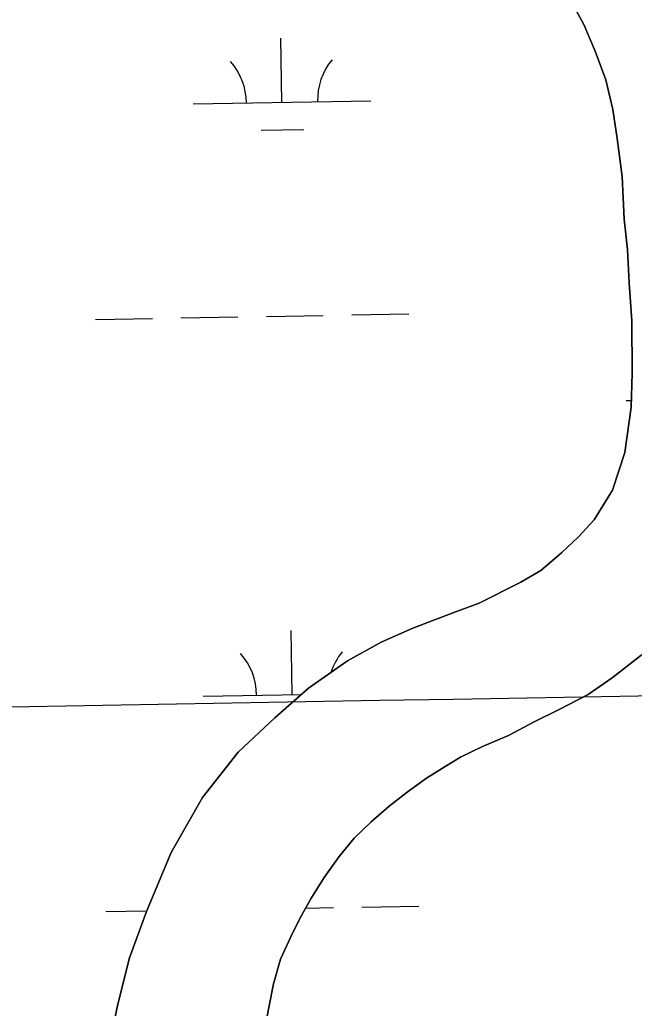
# Model space of a CAD drawing. Extents: x 3887375 to 3925618, y 296674 to 322633.
# Drawn here: x 3906984 to 3907329, y 308258 to 308813 of the extents above; entities that cross this region are included whole.
import ezdxf

# ---------------------------------------------------------------- set-up
doc = ezdxf.new("R2010")
doc.units = 0
for name, color, linetype in [('V-GRID-MAJR', 7, 'Continuous'), ('V-RIVR-EDGE', 7, 'Continuous'), ('V-TOPO-SHOR', 7, 'Continuous'), ('V-WETL-SWMP', 7, 'Continuous')]:
    doc.layers.add(name, color=color, linetype=linetype)

msp = doc.modelspace()

# ---------------------------------------------------------------- linework, layer by layer
at = {"layer": 'V-GRID-MAJR'}
for points in [[(3907580.116, 302379.405), (3907476.16, 308435.86100000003), (3907372.144, 314495.787), (3907268.128, 320555.708), (3907268.068, 320559.18200000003)], [(3891546.068, 308165.905), (3896856.111, 308255.118), (3902166.142, 308345.103), (3907476.16, 308435.86100000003), (3912786.164, 308527.391), (3918096.1550000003, 308619.693), (3923406.132, 308712.768), (3923406.133, 308712.768)]]:
    msp.add_spline(points, degree=3, dxfattribs=at)
at = {"layer": 'V-RIVR-EDGE'}
msp.add_spline([(3906242.1103076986, 309767.9921249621), (3906253.2549666, 309773.7217180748), (3906262.0834926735, 309774.08369771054), (3906267.44920806, 309770.9999494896), (3906274.747248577, 309773.2847637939), (3906279.75288242, 309779.79715703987), (3906289.0136175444, 309799.7323801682), (3906303.2524641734, 309815.0495733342), (3906313.258986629, 309826.1553213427), (3906327.859812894, 309832.6439884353), (3906345.5358459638, 309841.04410164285), (3906357.8423674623, 309850.99273228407), (3906363.99847535, 309857.11847069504), (3906367.0917140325, 309866.32226304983), (3906367.5039931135, 309877.835544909), (3906367.1505548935, 309890.11834025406), (3906367.169535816, 309897.79449419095), (3906369.4904138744, 309905.0811461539), (3906377.9579093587, 309914.6554595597), (3906383.728311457, 309920.0145316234), (3906388.7197096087, 309920.769809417), (3906402.9101548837, 309916.51281004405), (3906410.9729636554, 309917.64430316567), (3906415.211931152, 309924.54240220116), (3906417.546095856, 309937.20236191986), (3906417.169880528, 309940.27377254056), (3906414.494615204, 309944.8861082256), (3906401.068938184, 309947.9897864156), (3906396.855594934, 309951.4544951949), (3906396.8717287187, 309957.97922604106), (3906402.6449779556, 309964.48972119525), (3906402.665856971, 309972.93349052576), (3906403.069594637, 309980.9925031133), (3906409.9923688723, 309986.7325357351), (3906418.831334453, 309991.31640003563), (3906418.8465191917, 309997.457323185), (3906415.785548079, 310001.3029925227), (3906410.036024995, 310004.38768978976), (3906397.380810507, 310008.64089297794), (3906397.782650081, 310015.9322901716), (3906398.5701954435, 310023.99035371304), (3906398.592023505, 310032.81793074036), (3906398.6081572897, 310039.34266158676), (3906399.8326569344, 310068.89300710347), (3906407.136391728, 310073.4806675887), (3906420.569661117, 310073.4474509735), (3906496.5540946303, 310069.421462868), (3906539.522524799, 310062.0228234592), (3906547.9568036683, 310058.1638674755), (3906757.658556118, 309960.1575842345), (3906784.4909292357, 309946.2740739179), (3906795.222360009, 309940.10657747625), (3906809.399518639, 309930.47627034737), (3906825.128990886, 309927.7507055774), (3906832.0242427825, 309922.360314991), (3906839.667180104, 309908.9080646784), (3906841.1729904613, 309897.0062298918), (3906840.0073316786, 309891.2519615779), (3906836.914092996, 309882.04816922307), (3906830.358043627, 309869.3986490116), (3906827.2771425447, 309865.1843567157), (3906826.1133818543, 309860.197703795), (3906825.709644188, 309852.1386912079), (3906824.162075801, 309847.15298733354), (3906819.929751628, 309842.9415421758), (3906817.6155168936, 309838.34154409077), (3906816.8365129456, 309833.737749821), (3906814.8965954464, 309825.29872572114), (3906812.57287025, 309816.8606506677), (3906807.940604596, 309806.12542370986), (3906805.613083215, 309796.1521178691), (3906797.1408424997, 309784.6587659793), (3906795.9770818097, 309779.67211305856), (3906797.502822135, 309775.8302399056), (3906806.705665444, 309772.3531935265), (3906818.9713779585, 309765.7980932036), (3906822.4171058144, 309762.33528251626), (3906823.9238652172, 309750.81725542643), (3906830.4315132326, 309743.8925830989), (3906842.696276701, 309736.9536750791), (3906851.5238537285, 309736.9318470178), (3906868.8056395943, 309741.1110246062), (3906896.454978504, 309747.1836164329), (3906907.1987468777, 309746.00562004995), (3906916.7692640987, 309736.00289377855), (3906926.713149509, 309721.7773337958), (3906933.573286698, 309702.18605842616), (3906930.8610085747, 309691.8298939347), (3906927.0067978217, 309685.3146535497), (3906921.239242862, 309681.10700457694), (3906913.1802302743, 309681.5107422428), (3906893.6183753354, 309686.5486436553), (3906879.8098396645, 309690.03707858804), (3906870.2127491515, 309689.29318934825), (3906867.1327971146, 309685.46270474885), (3906866.3480988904, 309678.55606429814), (3906867.0900900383, 309668.1913583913), (3906875.1244274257, 309657.8086206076), (3906887.735036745, 309635.51645566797), (3906893.0703826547, 309620.15086114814), (3906893.033369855, 309605.1823609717), (3906886.471626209, 309590.22999457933), (3906878.375600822, 309575.6652320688), (3906873.7366918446, 309562.2433512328), (3906872.552052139, 309548.81292898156), (3906875.1978970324, 309532.30255469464), (3906880.145639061, 309515.4026784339), (3906891.2295590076, 309496.5685789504), (3906903.1124128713, 309490.3982353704), (3906917.6714811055, 309479.9993638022), (3906918.042951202, 309475.0089146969), (3906916.4877904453, 309466.952749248), (3906906.8650756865, 309455.8460521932), (3906901.85279852, 309446.647005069), (3906901.4452646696, 309437.0527616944), (3906903.3358317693, 309425.5337855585), (3906917.5016018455, 309411.2977860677), (3906932.0549758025, 309398.5960683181), (3906941.243583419, 309389.3619064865), (3906944.6598908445, 309374.0010571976), (3906947.300990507, 309355.5716444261), (3906948.4106555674, 309338.6812586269), (3906950.2936302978, 309324.0918209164), (3906957.163257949, 309308.33862251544), (3906970.565208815, 309295.63975190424), (3906992.401438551, 309279.08192530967), (3907009.634823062, 309263.68691035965), (3907021.8957903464, 309255.2127715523), (3907036.831073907, 309241.74248936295), (3907040.2625660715, 309232.5225632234), (3907039.4788168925, 309225.9997304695), (3907045.9845668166, 309218.3074427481), (3907050.589310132, 309217.91224649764), (3907062.8721054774, 309218.2656847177), (3907078.612966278, 309220.1458123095), (3907099.343327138, 309222.0136023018), (3907118.160343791, 309226.188983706), (3907127.75363812, 309225.39764215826), (3907133.116506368, 309221.16247084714), (3907137.7032178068, 309213.47492835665), (3907143.0490032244, 309202.3312185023), (3907146.881385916, 309200.01888185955), (3907153.7870773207, 309198.8503759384), (3907162.237489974, 309201.516150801), (3907170.6784121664, 309200.3438486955), (3907176.4241390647, 309195.7239206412), (3907176.404209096, 309187.66395900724), (3907179.46992544, 309185.7373281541), (3907185.612746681, 309186.48975880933), (3907201.33937179, 309182.6127709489), (3907213.9945862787, 309178.3595677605), (3907225.4869891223, 309169.50351934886), (3907232.7584563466, 309161.0417181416), (3907235.8099369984, 309153.3579718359), (3907329.337537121, 309103.9990193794), (3907342.7546727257, 309097.44107191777), (3907350.8146343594, 309097.4211419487), (3907356.197432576, 309101.245932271), (3907374.313267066, 309132.289750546), (3907392.399681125, 309151.4355302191), (3907418.165096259, 309171.71375205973), (3907429.702104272, 309180.8966653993), (3907434.323930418, 309187.41000769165), (3907435.1076795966, 309193.9328404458), (3907445.914085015, 309218.0861520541), (3907443.2568515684, 309229.9908339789), (3907438.6729872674, 309238.8297995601), (3907439.073877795, 309245.7373890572), (3907442.931884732, 309253.78786022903), (3907442.9470694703, 309259.9287833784), (3907441.811780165, 309266.4563613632), (3907439.136514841, 309271.0686970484), (3907435.2974888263, 309270.694379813), (3907432.21753679, 309266.8638952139), (3907413.740671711, 309245.0324107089), (3907391.0760876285, 309237.0284427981), (3907382.631369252, 309236.66551411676), (3907369.98944141, 309246.2920250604), (3907366.949349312, 309258.58146372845), (3907362.7863055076, 309282.3879804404), (3907366.666140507, 309299.26602863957), (3907377.8316784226, 309313.4393910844), (3907401.65907415, 309326.0462042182), (3907435.076917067, 309336.71025271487), (3907448.8996884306, 309338.97893323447), (3907468.842503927, 309332.7886596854), (3907487.6263039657, 309323.5307716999), (3907504.8644337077, 309310.054795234), (3907506.755949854, 309298.9196267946), (3907505.9589140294, 309287.02348628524), (3907497.8562453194, 309269.77206989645), (3907497.068699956, 309261.71400635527), (3907499.7306786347, 309251.72836291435), (3907505.8260475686, 309233.2904087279), (3907516.916610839, 309217.1429631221), (3907529.9423463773, 309207.51550313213), (3907536.0832695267, 309207.5003183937), (3907546.8317831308, 309208.2413604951), (3907558.7279236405, 309207.44432467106), (3907575.9859833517, 309202.02830983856), (3907589.398373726, 309193.55132389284), (3907598.972687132, 309185.08382840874), (3907603.169896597, 309175.0943887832), (3907615.0062472, 309150.11746805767), (3907615.748238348, 309139.7527621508), (3907612.651203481, 309129.0137390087), (3907609.1931380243, 309127.4870496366), (3907604.6007323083, 309132.8717459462), (3907604.6197132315, 309140.54789988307), (3907602.3320517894, 309146.6945173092), (3907595.043501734, 309148.24777997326), (3907592.7264198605, 309142.49635879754), (3907590.3979494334, 309132.13924526), (3907589.9837722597, 309119.8583480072), (3907587.2733922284, 309110.2697989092), (3907580.352516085, 309105.297381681), (3907570.756374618, 309104.93730013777), (3907558.4688340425, 309102.6648234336), (3907555.0003290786, 309096.91624939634), (3907554.209936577, 309087.7067627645), (3907555.7119507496, 309074.26969719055), (3907561.054889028, 309061.9745642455), (3907569.857790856, 309051.9737360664), (3907577.152984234, 309053.10712728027), (3907585.9758160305, 309051.16626073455), (3907601.700543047, 309046.5216574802), (3907607.458607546, 309046.8912294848), (3907615.5280596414, 309050.70937648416), (3907622.8726034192, 309071.80076793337), (3907628.6439545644, 309077.5436476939), (3907640.928648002, 309078.66470130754), (3907650.1504722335, 309082.8638088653), (3907651.698040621, 309087.8495127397), (3907642.5046877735, 309095.1646360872), (3907640.9922340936, 309104.3798169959), (3907647.9349382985, 309118.1798112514), (3907656.777700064, 309124.2989063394), (3907666.3709943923, 309123.5075647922), (3907671.731964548, 309118.5047780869), (3907677.462506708, 309107.7439268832), (3907685.885397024, 309099.2792785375), (3907693.156864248, 309090.81747733), (3907692.3721660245, 309083.9108368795), (3907692.34843987, 309074.3156444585), (3907697.675244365, 309055.4957806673), (3907698.018243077, 309038.99110065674), (3907705.6108809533, 309005.19704241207), (3907709.783415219, 308985.2286026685), (3907720.493017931, 308970.23352919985), (3907733.118811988, 308954.0822874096), (3907744.213171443, 308939.47007259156), (3907750.331317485, 308930.243503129), (3907766.04655404, 308921.7608229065), (3907782.533202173, 308914.811475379), (3907793.270327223, 308910.9468251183), (3907810.5302850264, 308906.2984256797), (3907827.7921409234, 308902.41764163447), (3907841.214021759, 308897.7787326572), (3907853.8701852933, 308893.9093371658), (3907866.9224941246, 308895.0284926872), (3907884.584291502, 308897.67149044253), (3907903.4022572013, 308902.2306795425), (3907916.8658960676, 308914.47930922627), (3907934.15812144, 308922.88037148), (3907944.150408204, 308928.22900403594), (3907946.8351639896, 308927.45474531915), (3907947.58379846, 308919.77669329), (3907939.5114992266, 308914.80712320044), (3907937.186824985, 308905.9852404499), (3907942.539253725, 308897.5281844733), (3907948.671635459, 308894.0587304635), (3907961.738179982, 308900.93500143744), (3907971.7503967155, 308914.34359562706), (3907975.989364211, 308921.2416946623), (3907978.2941084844, 308922.00361577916), (3907985.199799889, 308920.8351098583), (3907995.928383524, 308913.51619032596), (3908003.6026393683, 308912.7295940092), (3908010.132115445, 308914.63249870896), (3908015.90346659, 308920.37537846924), (3908018.9891129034, 308926.5087092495), (3908018.6375727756, 308939.55911998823), (3908022.880336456, 308947.99244981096), (3908025.6002069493, 308961.4190758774), (3908026.784846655, 308974.84949812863), (3908029.11616422, 308986.3580347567), (3908034.5065548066, 308993.2532866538), (3908038.3474789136, 308994.39521928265), (3908042.563669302, 308992.081933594), (3908045.6236913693, 308987.8524565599), (3908053.2932019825, 308985.14682175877), (3908068.2588550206, 308983.9583858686), (3908077.861639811, 308987.0051212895), (3908084.781566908, 308991.5937308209), (3908095.5822780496, 309013.44419624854), (3908122.8943125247, 309038.3243142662), (3908138.2769898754, 309050.5681987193), (3908144.424556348, 309053.23966785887), (3908151.3330948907, 309053.22258502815), (3908156.695963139, 309048.9874137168), (3908172.008411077, 309032.82952860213), (3908175.834150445, 309027.8305380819), (3908177.3371136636, 309014.7772802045), (3908177.2498014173, 308979.46697209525), (3908180.6499750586, 308957.58139196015), (3908184.721910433, 308896.9293363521), (3908196.1307972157, 308854.29821061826), (3908206.4138851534, 308822.0327398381), (3908205.2235511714, 308806.29947140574), (3908197.9103259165, 308797.87373395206), (3908195.19140447, 308784.8309155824), (3908193.6324475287, 308775.239519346), (3908195.899229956, 308760.6491325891), (3908202.7555709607, 308739.5226264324), (3908211.15283703, 308720.69517027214), (3908210.360546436, 308710.7180682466), (3908201.4883642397, 308692.7009345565), (3908191.0932888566, 308679.67709711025), (3908188.7686146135, 308670.85521435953), (3908188.3601317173, 308660.8771632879), (3908194.0650496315, 308639.7535042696), (3908206.649085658, 308606.7147238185), (3908210.8130785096, 308583.2920148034), (3908217.9792016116, 308532.227559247), (3908217.9061250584, 308502.6743665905), (3908212.8501917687, 308475.82016541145), (3908207.4341769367, 308458.56210569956), (3908207.422788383, 308453.9564133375), (3908208.939987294, 308446.66027091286), (3908215.0619295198, 308438.96893223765), (3908220.051429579, 308438.95659463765), (3908231.546679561, 308431.25196931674), (3908241.1257381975, 308424.7035123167), (3908246.1152382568, 308424.6911747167), (3908273.0273312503, 308443.0475109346), (3908282.2501045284, 308447.63042618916), (3908288.0091180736, 308448.38380589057), (3908299.514807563, 308444.9010652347), (3908317.521501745, 308431.806998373), (3908333.217757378, 308415.64816421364), (3908355.0492418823, 308397.17129913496), (3908378.3979252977, 308371.39829163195), (3908401.7361692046, 308341.40339946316)], degree=3, dxfattribs=at)
at = {"layer": 'V-TOPO-SHOR'}
for points in [[(3907026.051, 308199.31200000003), (3907038.6750000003, 308260.08), (3907045.257, 308286.13300000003), (3907054.882, 308312.212), (3907068.667, 308345.351), (3907086.219, 308376.177), (3907106.392, 308401.63800000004), (3907126.847, 308421.01), (3907145.92, 308437.56200000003), (3907167.813, 308452.963), (3907186.702, 308463.424), (3907204.44, 308471.297), (3907227.555, 308480.15), (3907241.801, 308485.42), (3907265.13, 308497.085), (3907276.3200000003, 308503.735), (3907287.951, 308513.668), (3907297.4820000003, 308522.646), (3907306.305, 308532.088), (3907316.711, 308548.801), (3907323.566, 308569.939), (3907327.1070000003, 308595.498), (3907327.656, 308614.477), (3907327.418, 308643.98600000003), (3907326.072, 308665.292), (3907324.985, 308684.021), (3907323.205, 308701.107), (3907322.075, 308724.989), (3907319.326, 308746.282), (3907316.85, 308762.658), (3907312.969, 308779.257), (3907306.983, 308795.37), (3907300.538, 308810.308), (3907290.31, 308829.433)], [(3907378.7, 308824.485), (3907383.275, 308809.063), (3907387.6210000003, 308793.17100000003), (3907391.991, 308773.99700000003), (3907396.694, 308742.884), (3907396.8740000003, 308720.63300000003), (3907395.649, 308698.371), (3907394.912, 308673.77), (3907395.9990000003, 308655.275), (3907395.344, 308620.602), (3907393.9020000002, 308595.99700000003), (3907392.002, 308570.451), (3907391.164, 308558.26300000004), (3907387.08, 308541.83400000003), (3907378.821, 308520.684), (3907369.128, 308502.805), (3907358.247, 308487.023), (3907347.832, 308471.246), (3907332.497, 308455.896), (3907316.4390000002, 308443.352), (3907302.9280000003, 308434.107), (3907286.599, 308425.542), (3907272.6010000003, 308418.637), (3907258.142, 308411.022)], [(3907258.142, 308411.022), (3907243.669, 308404.817), (3907231.3030000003, 308398.859), (3907222.679, 308393.637), (3907212.191, 308386.993), (3907201.247, 308379.174), (3907191.238, 308371.365), (3907181.002, 308362.614), (3907171.473, 308353.402), (3907163.125, 308343.029), (3907154.554, 308331.246), (3907147.1550000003, 308319.241), (3907141.845, 308309.828), (3907136.772, 308299.949), (3907130.097, 308285.373), (3907126.2290000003, 308271.523), (3907123.525, 308258.147), (3907120.379, 308241.726)]]:
    msp.add_lwpolyline(points, dxfattribs=at)
at = {"layer": 'V-WETL-SWMP'}
for p, q in [((3907130.9459567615, 308766.65120280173), (3907130.328124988, 308802.645900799)), ((3907080.953320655, 308765.7931031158), (3907180.938592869, 308767.50930248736)), ((3907119.212550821, 308751.0165315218), (3907143.209016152, 308751.42841937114)), ((3907026.1783502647, 308644.7642305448), (3907058.173637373, 308645.31341434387)), ((3907074.171280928, 308645.588006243), (3907106.166568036, 308646.13719004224)), ((3907122.1642115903, 308646.41178194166), (3907154.159498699, 308646.96096574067)), ((3907170.157142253, 308647.2355576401), (3907202.1524293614, 308647.7847414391)), ((3907324.321396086, 308599.1322390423), (3907327.2135681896, 308599.181881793)), ((3907136.655323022, 308434.0251984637), (3907136.0374912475, 308470.019896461)), ((3907086.6626869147, 308433.1670987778), (3907141.948978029, 308434.11606151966)), ((3907031.8877165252, 308312.13822620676), (3907055.016455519, 308312.53521994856)), ((3907144.2365240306, 308314.0666397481), (3907159.8688649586, 308314.33496140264)), ((3907175.8665085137, 308314.60955330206), (3907207.861795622, 308315.15873710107))]:
    msp.add_line(p, q, dxfattribs=at)
for points in [[(3907290.31, 308829.433), (3907300.537, 308810.309), (3907306.9820000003, 308795.37), (3907312.969, 308779.257), (3907316.8510000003, 308762.658), (3907319.326, 308746.282), (3907322.075, 308724.989), (3907323.2060000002, 308701.106), (3907324.984, 308684.021), (3907326.073, 308665.292), (3907327.417, 308643.987), (3907327.656, 308614.476), (3907327.1070000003, 308595.498), (3907323.566, 308569.938), (3907316.711, 308548.802), (3907306.306, 308532.087), (3907297.4820000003, 308522.646), (3907287.951, 308513.668), (3907276.3200000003, 308503.73600000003), (3907265.13, 308497.086), (3907241.802, 308485.42), (3907227.556, 308480.151), (3907204.4390000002, 308471.297), (3907186.701, 308463.424), (3907167.813, 308452.964), (3907145.92, 308437.56200000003), (3907126.847, 308421.011), (3907106.3910000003, 308401.63800000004), (3907086.219, 308376.177), (3907068.667, 308345.35000000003), (3907054.882, 308312.212), (3907045.256, 308286.134), (3907038.674, 308260.08), (3907026.0500000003, 308199.31200000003)], [(3907316.438, 308443.351), (3907332.498, 308455.896), (3907347.833, 308471.245), (3907358.2460000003, 308487.023), (3907369.127, 308502.805), (3907378.8200000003, 308520.685), (3907387.0810000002, 308541.833), (3907391.164, 308558.26300000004), (3907392.002, 308570.45), (3907393.903, 308595.99700000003), (3907395.343, 308620.603), (3907395.9990000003, 308655.275), (3907394.912, 308673.77), (3907395.649, 308698.371), (3907396.8740000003, 308720.63300000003), (3907396.694, 308742.884), (3907391.991, 308773.998), (3907387.62, 308793.17), (3907383.275, 308809.063), (3907378.699, 308824.485)], [(3907120.379, 308241.727), (3907123.526, 308258.148), (3907126.228, 308271.522), (3907130.098, 308285.373), (3907136.772, 308299.949), (3907141.845, 308309.828), (3907147.156, 308319.241), (3907154.554, 308331.24700000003), (3907163.126, 308343.028), (3907171.474, 308353.402), (3907181.003, 308362.614), (3907191.238, 308371.364), (3907201.247, 308379.174), (3907212.1920000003, 308386.993), (3907222.679, 308393.636), (3907231.3030000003, 308398.859), (3907243.669, 308404.816), (3907258.142, 308411.023), (3907272.602, 308418.636), (3907286.6, 308425.542), (3907302.927, 308434.107), (3907316.438, 308443.351)]]:
    msp.add_lwpolyline(points, dxfattribs=at)
for centre, radius, start, end in [((3907075.703008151, 308766.1778571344), 35.24628790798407, 0.2115380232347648, 41.7551963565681), ((3907186.172608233, 308768.0740149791), 35.24628790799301, 140.21153501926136, 181.7551933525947), ((3907081.412374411, 308433.55185279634), 35.24628790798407, 0.2115380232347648, 41.7551963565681), ((3907191.881974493, 308435.4480106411), 35.24628790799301, 140.21153501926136, 162.05641962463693)]:
    msp.add_arc(centre, radius, start, end, dxfattribs=at)

doc.saveas('drawing.dxf')
